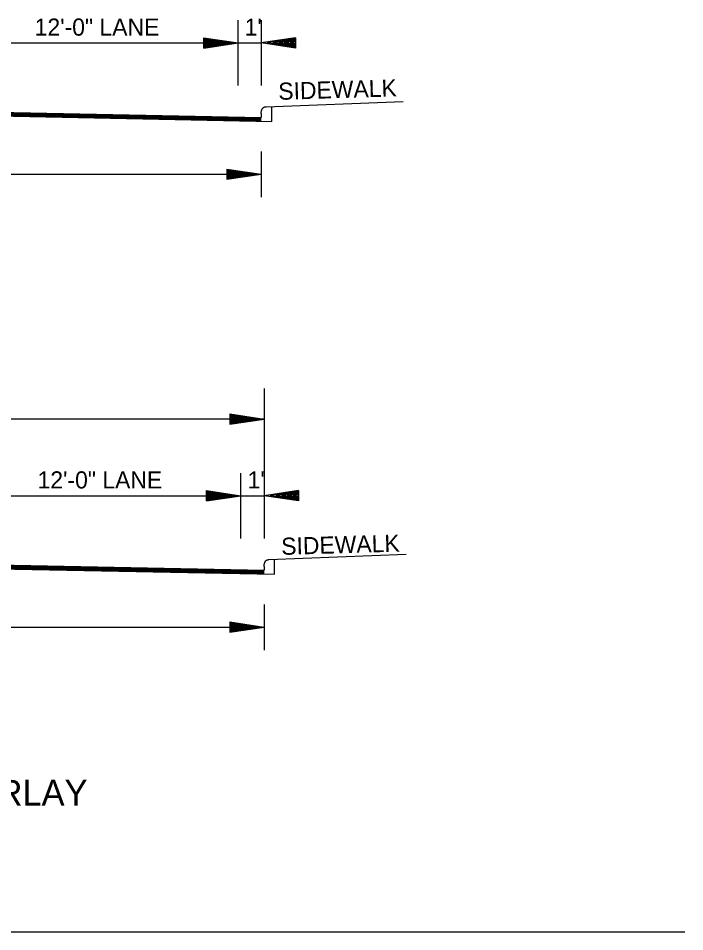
# Model space of a CAD drawing. Extents: x 544199 to 1930787, y -1968972 to 596640.
# Drawn here: x 546896.9 to 547188.5, y -1951688.2 to -1951288.4 of the extents above; entities that cross this region are included whole.
import ezdxf

# ---------------------------------------------------------------- set-up
doc = ezdxf.new("R2010")
doc.units = 0
doc.layers.add('R_Border', color=7, linetype='Continuous')
doc.layers.add('R_Draft', color=7, linetype='Continuous')

msp = doc.modelspace()

# ---------------------------------------------------------------- linework, layer by layer
at = {"layer": 'R_Border'}
for p, q in [((546993.06, -1951299.14), (547003.06, -1951299.14)), ((547005.33, -1951327.09), (547065.28, -1951324.78)), ((547007.81, -1951333.51), (547007.81, -1951327)), ((546994.32, -1951497.36), (547004.32, -1951497.36)), ((547006.59, -1951525.32), (547066.54, -1951523)), ((547009.04, -1951531.74), (547009.04, -1951525.3)), ((546229.61, -1951688.22), (547188.45, -1951688.22))]:
    msp.add_line(p, q, dxfattribs=at)
for points in [[(547003.18, -1951330.08), (547003.26, -1951327.13), (547005.33, -1951327.09)], [(547004.44, -1951528.3), (547004.52, -1951525.35), (547006.59, -1951525.32)]]:
    msp.add_open_spline(points, degree=2, dxfattribs=at)
at = {"layer": 'R_Draft'}
for p, q in [((546993.06, -1951317.8), (546993.06, -1951289.25)), ((547003.18, -1951289.25), (547003.18, -1951317.8)), ((546873.06, -1951299.14), (546993.06, -1951299.14)), ((546978.06, -1951296.89), (546993.06, -1951299.14)), ((546978.06, -1951301.39), (546978.06, -1951296.89)), ((546978.06, -1951297.27), (546990.55, -1951299.14)), ((546978.06, -1951297.65), (546987.97, -1951299.14)), ((546978.06, -1951298.02), (546985.47, -1951299.14)), ((546978.06, -1951298.41), (546982.93, -1951299.14)), ((546978.06, -1951298.79), (546980.43, -1951299.14)), ((546978.06, -1951301.39), (546993.06, -1951299.14)), ((546978.06, -1951299.87), (546982.93, -1951299.14)), ((546978.06, -1951300.63), (546987.97, -1951299.14)), ((546978.06, -1951301.02), (546990.55, -1951299.14)), ((546978.06, -1951300.26), (546985.47, -1951299.14)), ((546978.06, -1951299.49), (546980.43, -1951299.14)), ((547018.18, -1951296.89), (547003.18, -1951299.14)), ((547018.18, -1951301.39), (547003.18, -1951299.14)), ((547018.18, -1951297.27), (547005.69, -1951299.14)), ((547018.18, -1951301.02), (547005.69, -1951299.14)), ((547018.18, -1951297.65), (547008.27, -1951299.14)), ((547018.18, -1951300.63), (547008.27, -1951299.14)), ((547018.18, -1951298.02), (547010.76, -1951299.14)), ((547018.18, -1951300.26), (547010.76, -1951299.14)), ((547018.18, -1951298.41), (547013.31, -1951299.14)), ((547018.18, -1951299.88), (547013.31, -1951299.14)), ((547018.18, -1951298.79), (547015.81, -1951299.14)), ((547018.18, -1951299.49), (547015.81, -1951299.14)), ((547018.18, -1951296.89), (547018.18, -1951301.39)), ((546753.05, -1951327.05), (547003.18, -1951332.05)), ((546753.06, -1951326.75), (547003.18, -1951331.75)), ((546753.02, -1951328.42), (547007.81, -1951333.51)), ((546753.03, -1951327.95), (547003.18, -1951332.95)), ((546753.03, -1951328.25), (547003.18, -1951333.25)), ((546753.04, -1951327.65), (547003.18, -1951332.65)), ((546753.05, -1951327.35), (547003.18, -1951332.35)), ((547003.18, -1951330.08), (547003.18, -1951331.75)), ((547003.18, -1951346.68), (547003.18, -1951366.68)), ((546988.16, -1951354.36), (547003.16, -1951356.61)), ((546988.16, -1951354.36), (546988.16, -1951358.86)), ((546988.16, -1951354.73), (547000.65, -1951356.61)), ((546988.16, -1951355.11), (546998.07, -1951356.61)), ((546502.93, -1951356.61), (547003.18, -1951356.61)), ((546988.16, -1951355.49), (546995.58, -1951356.61)), ((546988.16, -1951355.88), (546993.03, -1951356.61)), ((546988.16, -1951356.25), (546990.53, -1951356.61)), ((546988.16, -1951358.86), (547003.16, -1951356.61)), ((546988.16, -1951357.34), (546993.03, -1951356.61)), ((546988.16, -1951358.1), (546998.07, -1951356.61)), ((546988.16, -1951358.48), (547000.65, -1951356.61)), ((546988.16, -1951357.72), (546995.58, -1951356.61)), ((546988.16, -1951356.96), (546990.53, -1951356.61)), ((547004.44, -1951450.37), (547004.44, -1951516.02)), ((546989.44, -1951461.58), (547004.44, -1951463.83)), ((546989.44, -1951461.58), (546989.44, -1951466.08)), ((546989.44, -1951461.95), (547001.94, -1951463.83)), ((546989.44, -1951462.33), (546999.36, -1951463.83)), ((546989.44, -1951462.71), (546996.86, -1951463.83)), ((546989.44, -1951463.1), (546994.32, -1951463.83)), ((547004.44, -1951463.83), (546504.19, -1951463.83)), ((546989.44, -1951463.47), (546991.81, -1951463.83)), ((546989.44, -1951466.08), (547004.44, -1951463.83)), ((546989.44, -1951464.56), (546994.32, -1951463.83)), ((546989.44, -1951465.32), (546999.36, -1951463.83)), ((546989.44, -1951465.7), (547001.94, -1951463.83)), ((546989.44, -1951464.94), (546996.86, -1951463.83)), ((546989.44, -1951464.18), (546991.81, -1951463.83)), ((546994.32, -1951516.02), (546994.32, -1951487.47)), ((546979.32, -1951495.11), (546994.32, -1951497.36)), ((546979.32, -1951499.61), (546979.32, -1951495.11)), ((547019.44, -1951495.11), (547004.44, -1951497.36)), ((547019.44, -1951495.11), (547019.44, -1951499.61)), ((546874.32, -1951497.36), (546994.32, -1951497.36)), ((546979.32, -1951495.49), (546991.81, -1951497.36)), ((546979.32, -1951495.87), (546989.23, -1951497.36)), ((546979.32, -1951496.25), (546986.74, -1951497.36)), ((546979.32, -1951496.63), (546984.19, -1951497.36)), ((546979.32, -1951497.01), (546981.69, -1951497.36)), ((546979.32, -1951499.61), (546994.32, -1951497.36)), ((546979.32, -1951498.09), (546984.19, -1951497.36)), ((546979.32, -1951498.86), (546989.23, -1951497.36)), ((546979.32, -1951499.24), (546991.81, -1951497.36)), ((546979.32, -1951498.48), (546986.74, -1951497.36)), ((546979.32, -1951497.72), (546981.69, -1951497.36)), ((547019.44, -1951499.61), (547004.44, -1951497.36)), ((547019.44, -1951495.49), (547006.95, -1951497.36)), ((547019.44, -1951499.24), (547006.95, -1951497.36)), ((547019.44, -1951495.87), (547009.53, -1951497.36)), ((547019.44, -1951498.86), (547009.53, -1951497.36)), ((547019.44, -1951496.25), (547012.03, -1951497.36)), ((547019.44, -1951498.48), (547012.03, -1951497.36)), ((547019.44, -1951496.64), (547014.57, -1951497.36)), ((547019.44, -1951498.1), (547014.57, -1951497.36)), ((547019.44, -1951497.01), (547017.07, -1951497.36)), ((547019.44, -1951497.72), (547017.07, -1951497.36)), ((546754.28, -1951526.64), (547009.04, -1951531.74)), ((546754.29, -1951526.17), (547004.44, -1951531.17)), ((546754.29, -1951526.47), (547004.44, -1951531.47)), ((546754.3, -1951525.87), (547004.44, -1951530.87)), ((546754.31, -1951525.27), (547004.44, -1951530.27)), ((546754.31, -1951525.57), (547004.44, -1951530.57)), ((546754.32, -1951524.97), (547004.44, -1951529.97)), ((547004.44, -1951528.3), (547004.44, -1951529.97)), ((547004.44, -1951544.91), (547004.44, -1951564.91)), ((546504.19, -1951554.83), (547004.44, -1951554.83)), ((546989.42, -1951552.58), (547004.42, -1951554.83)), ((546989.42, -1951552.58), (546989.42, -1951557.08)), ((546989.42, -1951552.95), (547001.91, -1951554.83)), ((546989.42, -1951553.34), (546999.33, -1951554.83)), ((546989.42, -1951553.71), (546996.84, -1951554.83)), ((546989.42, -1951554.1), (546994.29, -1951554.83)), ((546989.42, -1951554.48), (546991.79, -1951554.83)), ((546989.42, -1951557.08), (547004.42, -1951554.83)), ((546989.42, -1951555.56), (546994.29, -1951554.83)), ((546989.42, -1951556.32), (546999.33, -1951554.83)), ((546989.42, -1951556.7), (547001.91, -1951554.83)), ((546989.42, -1951555.95), (546996.84, -1951554.83)), ((546989.42, -1951555.18), (546991.79, -1951554.83))]:
    msp.add_line(p, q, dxfattribs=at)

# ---------------------------------------------------------------- texts
for s, height, p in [('12\'-0" LANE', 7.5, (546904.11, -1951295.97)), ("1'", 7.5, (546995.97, -1951295.97)), ('12\'-0" LANE', 7.5, (546905.37, -1951494.19)), ("1'", 7.5, (546997.23, -1951494.19)), ('50 FT. CLEAR ROADWAY BRIDGE - POLYMER OVERLAY', 11.25, (546523.44, -1951632.97))]:
    msp.add_text(s, height=height, dxfattribs=at).set_placement(p)
for rotation, p in [(1.713, (547010.78, -1951324.09)), (1.6266, (547012.05, -1951523.29))]:
    msp.add_text('SIDEWALK', height=7.5, rotation=rotation, dxfattribs=at).set_placement(p)

doc.saveas('drawing.dxf')
